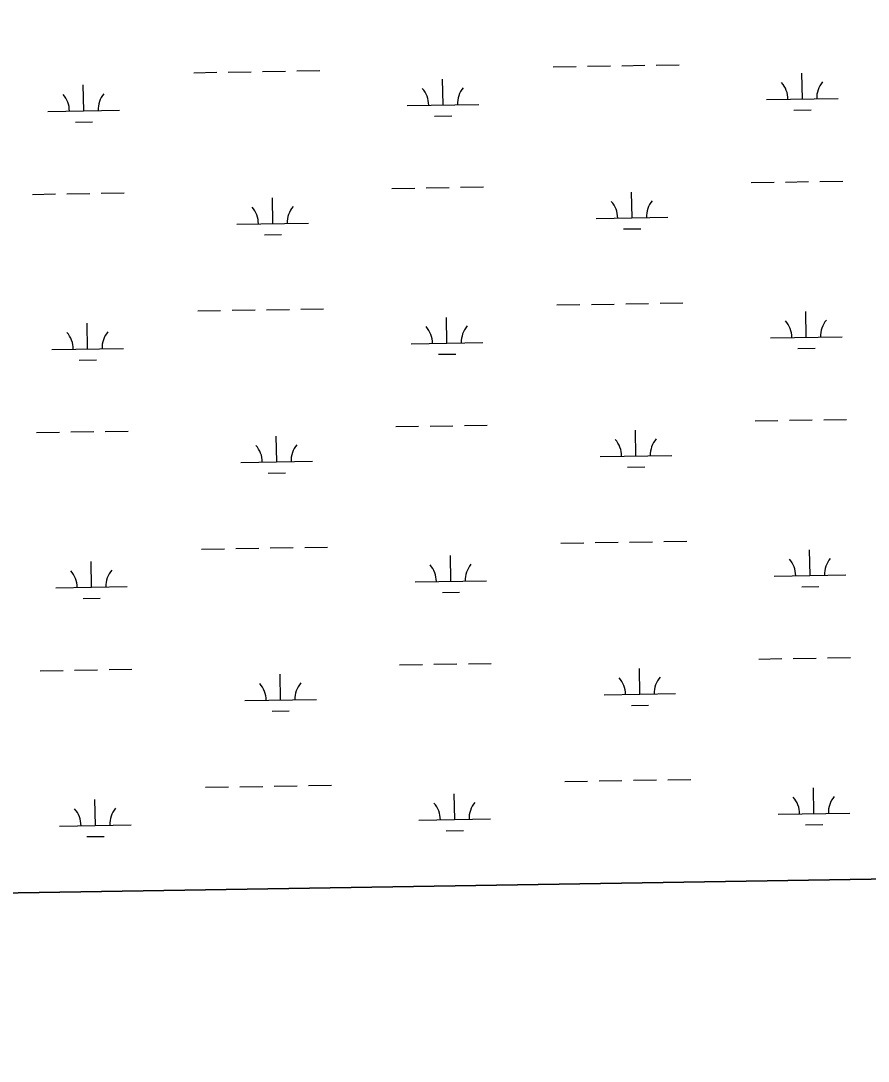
# Model space of a CAD drawing. Extents: x 3855477 to 3893699, y 299188 to 325115.
# Drawn here: x 3874161 to 3875344, y 304617 to 306070 of the extents above; entities that cross this region are included whole.
import ezdxf

# ---------------------------------------------------------------- set-up
doc = ezdxf.new("R2010")
doc.units = 0
doc.layers.add('V-GRID-FRAM', color=7, linetype='Continuous')
doc.layers.add('V-WETL-SWMP', color=7, linetype='Continuous')

msp = doc.modelspace()

# ---------------------------------------------------------------- linework, layer by layer
at = {"layer": 'V-GRID-FRAM'}
msp.add_lwpolyline([(3859445.3, 322797), (3891292.6, 323315.8), (3891596.8, 305135.9), (3859733.6, 304616.8), (3859445.3, 322797)], dxfattribs=at)
at = {"layer": 'V-WETL-SWMP'}
for p, q in [((3874904.2, 306005.4), (3874936.2, 306005.9)), ((3874952.2, 306006.2), (3874984.2, 306006.7)), ((3875000.2, 306006.9), (3875032.2, 306007.5)), ((3875048.2, 306007.7), (3875080.2, 306008.3)), ((3874402.3, 305997.2), (3874434.3, 305997.7)), ((3874450.3, 305998), (3874482.3, 305998.5)), ((3874498.3, 305998.8), (3874530.3, 305999.3)), ((3874546.3, 305999.6), (3874578.3, 306000.1)), ((3875252.3, 305960.3), (3875251.7, 305996.3)), ((3874248.6, 305944), (3874248, 305980)), ((3874750.4, 305952.1), (3874749.9, 305988.1)), ((3875202.3, 305959.5), (3875302.3, 305961.1)), ((3874700.5, 305951.3), (3874800.4, 305952.9)), ((3874198.6, 305943.1), (3874298.6, 305944.8)), ((3874738.7, 305936.5), (3874762.7, 305936.9)), ((3875240.5, 305944.7), (3875264.5, 305945.1)), ((3874236.9, 305928.3), (3874260.9, 305928.7)), ((3875228.8, 305844.5), (3875260.8, 305845)), ((3875276.8, 305845.3), (3875308.8, 305845.8)), ((3874678.9, 305835.5), (3874710.9, 305836)), ((3874726.9, 305836.3), (3874758.9, 305836.8)), ((3874774.9, 305837.1), (3874806.9, 305837.6)), ((3875014.5, 305794.6), (3875013.9, 305830.5)), ((3875180.8, 305843.7), (3875212.8, 305844.2)), ((3874177.1, 305827.3), (3874209.1, 305827.9)), ((3874225.1, 305828.1), (3874257.1, 305828.6)), ((3874273.1, 305828.9), (3874305.1, 305829.4)), ((3874512.6, 305786.4), (3874512.1, 305822.4)), ((3874462.6, 305785.6), (3874562.6, 305787.2)), ((3874964.5, 305793.7), (3875064.5, 305795.4)), ((3875002.7, 305778.9), (3875026.7, 305779.3)), ((3874500.9, 305770.7), (3874524.9, 305771.1)), ((3874909.6, 305672.8), (3874941.6, 305673.3)), ((3874957.6, 305673.5), (3874989.6, 305674.1)), ((3875005.6, 305674.3), (3875037.6, 305674.8)), ((3875053.6, 305675.1), (3875085.6, 305675.6)), ((3874407.8, 305664.6), (3874439.8, 305665.1)), ((3874455.8, 305665.4), (3874487.8, 305665.9)), ((3874503.8, 305666.1), (3874535.8, 305666.7)), ((3874551.7, 305666.9), (3874583.7, 305667.4)), ((3874755.9, 305619.5), (3874755.3, 305655.5)), ((3875257.7, 305627.7), (3875257.1, 305663.7)), ((3874254, 305611.3), (3874253.4, 305647.3)), ((3875207.7, 305626.9), (3875307.7, 305628.5)), ((3874204, 305610.5), (3874304, 305612.1)), ((3874705.9, 305618.7), (3874805.9, 305620.3)), ((3875246, 305612.1), (3875270, 305612.4)), ((3874744.1, 305603.9), (3874768.1, 305604.3)), ((3874242.3, 305595.7), (3874266.3, 305596.1)), ((3875186.2, 305511.1), (3875218.2, 305511.6)), ((3875234.2, 305511.8), (3875266.2, 305512.4)), ((3875282.2, 305512.6), (3875314.2, 305513.1)), ((3874230.5, 305495.5), (3874262.5, 305496)), ((3874278.5, 305496.3), (3874310.5, 305496.8)), ((3874684.3, 305502.9), (3874716.3, 305503.4)), ((3874732.3, 305503.7), (3874764.3, 305504.2)), ((3874780.3, 305504.5), (3874812.3, 305505)), ((3875019.9, 305461.9), (3875019.3, 305497.9)), ((3874182.5, 305494.7), (3874214.5, 305495.2)), ((3874518.1, 305453.7), (3874517.5, 305489.7)), ((3874468.1, 305452.9), (3874568.1, 305454.6)), ((3874969.9, 305461.1), (3875069.9, 305462.7)), ((3874506.3, 305438.1), (3874530.3, 305438.5)), ((3875008.2, 305446.3), (3875032.2, 305446.7)), ((3874915, 305340.1), (3874947, 305340.6)), ((3874963, 305340.9), (3874995, 305341.4)), ((3875011, 305341.7), (3875043, 305342.2)), ((3875059, 305342.5), (3875091, 305343)), ((3874413.2, 305331.9), (3874445.2, 305332.5)), ((3874461.2, 305332.7), (3874493.2, 305333.3)), ((3874509.2, 305333.5), (3874541.2, 305334)), ((3874557.2, 305334.3), (3874589.2, 305334.8)), ((3874761.3, 305286.9), (3874760.7, 305322.9)), ((3875263.1, 305295), (3875262.5, 305331)), ((3874259.4, 305278.7), (3874258.9, 305314.7)), ((3875213.1, 305294.2), (3875313.1, 305295.9)), ((3874209.4, 305277.9), (3874309.4, 305279.5)), ((3874711.3, 305286.1), (3874811.3, 305287.7)), ((3875251.4, 305279.4), (3875275.4, 305279.8)), ((3874247.7, 305263.1), (3874271.7, 305263.5)), ((3874749.5, 305271.2), (3874773.5, 305271.6)), ((3875191.6, 305178.4), (3875223.6, 305179)), ((3875239.6, 305179.2), (3875271.6, 305179.7)), ((3875287.6, 305180), (3875319.6, 305180.5)), ((3874187.9, 305162.1), (3874219.9, 305162.6)), ((3874235.9, 305162.9), (3874267.9, 305163.4)), ((3874283.9, 305163.6), (3874315.9, 305164.2)), ((3874689.8, 305170.3), (3874721.8, 305170.8)), ((3874737.8, 305171), (3874769.8, 305171.6)), ((3874785.8, 305171.8), (3874817.7, 305172.3)), ((3875025.3, 305129.3), (3875024.7, 305165.3)), ((3874523.5, 305121.1), (3874522.9, 305157.1)), ((3874473.5, 305120.3), (3874573.5, 305121.9)), ((3874975.3, 305128.5), (3875075.3, 305130.1)), ((3874511.7, 305105.5), (3874535.7, 305105.9)), ((3875013.6, 305113.7), (3875037.6, 305114.1)), ((3874562.6, 305001.7), (3874594.6, 305002.2)), ((3874920.4, 305007.5), (3874952.4, 305008)), ((3874968.4, 305008.3), (3875000.4, 305008.8)), ((3875016.4, 305009.1), (3875048.4, 305009.6)), ((3875064.4, 305009.8), (3875096.4, 305010.4)), ((3874418.6, 304999.3), (3874450.6, 304999.8)), ((3874466.6, 305000.1), (3874498.6, 305000.6)), ((3874514.6, 305000.9), (3874546.6, 305001.4)), ((3874766.7, 304954.2), (3874766.1, 304990.2)), ((3875268.5, 304962.4), (3875268, 304998.4)), ((3874264.9, 304946.1), (3874264.3, 304982.1)), ((3875218.6, 304961.6), (3875318.5, 304963.2)), ((3874214.9, 304945.2), (3874314.9, 304946.9)), ((3874716.7, 304953.4), (3874816.7, 304955.1)), ((3875256.8, 304946.8), (3875280.8, 304947.2)), ((3874253.1, 304930.4), (3874277.1, 304930.8)), ((3874755, 304938.6), (3874779, 304939)), ((3871082.8, 304801.7), (3875809.1, 304878.7))]:
    msp.add_line(p, q, dxfattribs=at)
for centre, start, end in [((3874695.2, 305951.7), 0.1615, 41.7052), ((3874805.7, 305953.5), 140.1615, 181.7052), ((3875197, 305959.9), 0.1615, 41.7052), ((3875307.5, 305961.7), 140.1615, 181.7052), ((3874193.4, 305943.5), 0.1615, 41.7052), ((3874303.8, 305945.3), 140.1615, 181.7052), ((3874959.2, 305794.1), 0.1615, 41.7052), ((3875069.7, 305795.9), 140.1615, 181.7052), ((3874457.4, 305785.9), 0.1615, 41.7052), ((3874567.9, 305787.7), 140.1615, 181.7052), ((3874700.6, 305619.1), 0.1615, 41.7052), ((3874811.1, 305620.9), 140.1615, 181.7052), ((3875202.5, 305627.3), 0.1615, 41.7052), ((3875312.9, 305629.1), 140.1615, 181.7052), ((3874198.8, 305610.9), 0.1615, 41.7052), ((3874309.3, 305612.7), 140.1615, 181.7052), ((3874964.7, 305461.5), 0.1615, 41.7052), ((3875075.1, 305463.3), 140.1615, 181.7052), ((3874462.8, 305453.3), 0.1615, 41.7052), ((3874573.3, 305455.1), 140.1615, 181.7052), ((3874706, 305286.4), 0.1615, 41.7052), ((3874816.5, 305288.2), 140.1615, 181.7052), ((3875207.9, 305294.6), 0.1615, 41.7052), ((3875318.4, 305296.4), 140.1615, 181.7052), ((3874204.2, 305278.3), 0.1615, 41.7052), ((3874314.7, 305280.1), 140.1615, 181.7052), ((3874970.1, 305128.9), 0.1615, 41.7052), ((3875080.6, 305130.7), 140.1615, 181.7052), ((3874468.2, 305120.7), 0.1615, 41.7052), ((3874578.7, 305122.5), 140.1615, 181.7052), ((3874711.5, 304953.8), 0.1615, 41.7052), ((3874821.9, 304955.6), 140.1615, 181.7052), ((3875213.3, 304962), 0.1615, 41.7052), ((3875323.8, 304963.8), 140.1615, 181.7052), ((3874209.6, 304945.6), 0.1615, 41.7052), ((3874320.1, 304947.4), 140.1615, 181.7052)]:
    msp.add_arc(centre, 35.2, start, end, dxfattribs=at)

doc.saveas('drawing.dxf')
